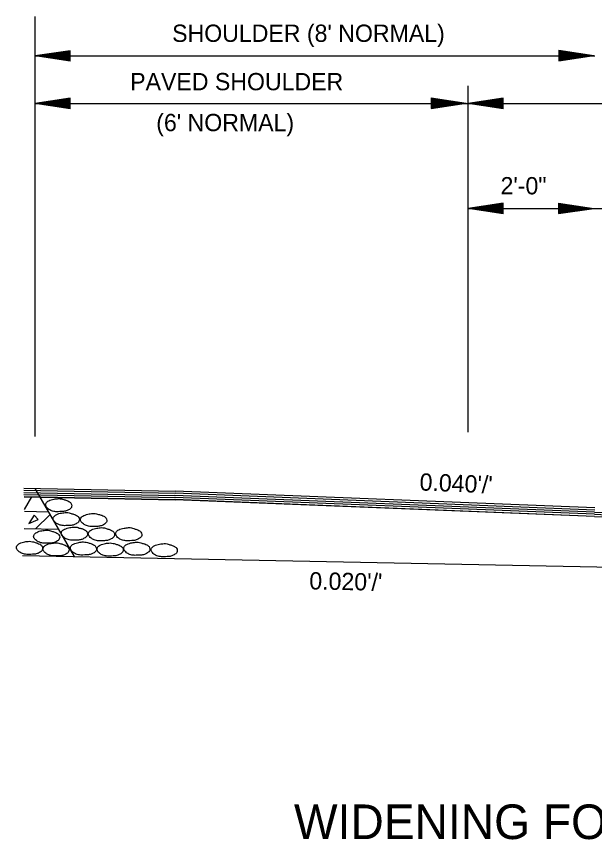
# Model space of a CAD drawing. Extents: x 634177 to 635904, y 289936 to 290970.
# Drawn here: x 635697.91 to 635717.99, y 290939.51 to 290968.08 of the extents above; entities that cross this region are included whole.
import ezdxf

# ---------------------------------------------------------------- set-up
doc = ezdxf.new("R2010")
doc.units = 0
doc.layers.add('Default', color=7, linetype='Continuous')

msp = doc.modelspace()

# ---------------------------------------------------------------- linework, layer by layer
at = {"layer": 'Default'}
for p, q in [((635698.559, 290953.499), (635698.559, 290968.075)), ((635699.776, 290966.888), (635698.559, 290966.706)), ((635699.776, 290966.857), (635698.763, 290966.706)), ((635699.776, 290966.825), (635698.972, 290966.706)), ((635699.776, 290966.796), (635699.176, 290966.706)), ((635699.776, 290966.521), (635699.776, 290966.888)), ((635716.757, 290966.9), (635717.974, 290966.716)), ((635716.757, 290966.9), (635716.757, 290966.533)), ((635716.757, 290966.869), (635717.77, 290966.716)), ((635716.757, 290966.837), (635717.561, 290966.716)), ((635716.757, 290966.808), (635717.357, 290966.716)), ((635716.757, 290966.776), (635717.153, 290966.716)), ((635698.559, 290966.706), (635717.999, 290966.706)), ((635699.776, 290966.521), (635698.559, 290966.706)), ((635699.776, 290966.553), (635698.763, 290966.706)), ((635699.776, 290966.584), (635698.972, 290966.706)), ((635699.776, 290966.614), (635699.176, 290966.706)), ((635699.776, 290966.764), (635699.38, 290966.706)), ((635699.776, 290966.645), (635699.38, 290966.706)), ((635699.776, 290966.733), (635699.584, 290966.706)), ((635699.776, 290966.677), (635699.584, 290966.706)), ((635716.757, 290966.745), (635716.949, 290966.716)), ((635716.757, 290966.533), (635717.974, 290966.716)), ((635716.757, 290966.657), (635717.153, 290966.716)), ((635716.757, 290966.597), (635717.561, 290966.716)), ((635716.757, 290966.565), (635717.77, 290966.716)), ((635716.757, 290966.626), (635717.357, 290966.716)), ((635716.757, 290966.689), (635716.949, 290966.716)), ((635713.598, 290953.649), (635713.598, 290965.668)), ((635699.776, 290965.241), (635698.559, 290965.059)), ((635698.559, 290965.059), (635731.203, 290965.059)), ((635699.776, 290964.874), (635698.559, 290965.059)), ((635699.776, 290965.21), (635698.763, 290965.059)), ((635699.776, 290964.906), (635698.763, 290965.059)), ((635699.776, 290965.178), (635698.972, 290965.059)), ((635699.776, 290964.938), (635698.972, 290965.059)), ((635699.776, 290965.149), (635699.176, 290965.059)), ((635699.776, 290964.967), (635699.176, 290965.059)), ((635699.776, 290965.117), (635699.38, 290965.059)), ((635699.776, 290964.998), (635699.38, 290965.059)), ((635699.776, 290965.086), (635699.584, 290965.059)), ((635699.776, 290965.03), (635699.584, 290965.059)), ((635699.776, 290964.874), (635699.776, 290965.241)), ((635712.32, 290965.253), (635713.537, 290965.068)), ((635712.32, 290965.253), (635712.32, 290964.886)), ((635712.32, 290965.221), (635713.333, 290965.068)), ((635712.32, 290965.19), (635713.124, 290965.068)), ((635712.32, 290965.161), (635712.92, 290965.068)), ((635712.32, 290965.129), (635712.716, 290965.068)), ((635712.32, 290965.098), (635712.512, 290965.068)), ((635712.32, 290964.886), (635713.537, 290965.068)), ((635712.32, 290965.01), (635712.716, 290965.068)), ((635712.32, 290964.949), (635713.124, 290965.068)), ((635712.32, 290964.918), (635713.333, 290965.068)), ((635712.32, 290964.978), (635712.92, 290965.068)), ((635712.32, 290965.042), (635712.512, 290965.068)), ((635714.815, 290965.241), (635713.598, 290965.059)), ((635714.815, 290964.874), (635713.598, 290965.059)), ((635714.815, 290965.21), (635713.802, 290965.059)), ((635714.815, 290964.906), (635713.802, 290965.059)), ((635714.815, 290965.178), (635714.011, 290965.059)), ((635714.815, 290964.938), (635714.011, 290965.059)), ((635714.815, 290965.149), (635714.215, 290965.059)), ((635714.815, 290964.967), (635714.215, 290965.059)), ((635714.815, 290965.117), (635714.419, 290965.059)), ((635714.815, 290964.998), (635714.419, 290965.059)), ((635714.815, 290965.086), (635714.623, 290965.059)), ((635714.815, 290965.03), (635714.623, 290965.059)), ((635714.815, 290964.874), (635714.815, 290965.241)), ((635714.815, 290961.59), (635713.598, 290961.408)), ((635713.598, 290961.408), (635726.803, 290961.408)), ((635714.815, 290961.223), (635713.598, 290961.408)), ((635714.815, 290961.558), (635713.802, 290961.408)), ((635714.815, 290961.254), (635713.802, 290961.408)), ((635714.815, 290961.527), (635714.011, 290961.408)), ((635714.815, 290961.286), (635714.011, 290961.408)), ((635714.815, 290961.497), (635714.215, 290961.408)), ((635714.815, 290961.315), (635714.215, 290961.408)), ((635714.815, 290961.466), (635714.419, 290961.408)), ((635714.815, 290961.347), (635714.419, 290961.408)), ((635714.815, 290961.434), (635714.623, 290961.408)), ((635714.815, 290961.378), (635714.623, 290961.408)), ((635714.815, 290961.223), (635714.815, 290961.59)), ((635716.747, 290961.599), (635717.965, 290961.415)), ((635716.747, 290961.599), (635716.747, 290961.233)), ((635716.747, 290961.568), (635717.761, 290961.415)), ((635716.747, 290961.536), (635717.552, 290961.415)), ((635716.747, 290961.507), (635717.348, 290961.415)), ((635716.747, 290961.476), (635717.143, 290961.415)), ((635716.747, 290961.444), (635716.939, 290961.415)), ((635716.747, 290961.233), (635717.965, 290961.415)), ((635716.747, 290961.356), (635717.143, 290961.415)), ((635716.747, 290961.296), (635717.552, 290961.415)), ((635716.747, 290961.264), (635717.761, 290961.415)), ((635716.747, 290961.325), (635717.348, 290961.415)), ((635716.747, 290961.388), (635716.939, 290961.415)), ((635698.168, 290951.705), (635703.419, 290951.6)), ((635698.168, 290951.632), (635703.419, 290951.527)), ((635699.924, 290949.335), (635698.559, 290951.696)), ((635698.17, 290951.559), (635703.419, 290951.454)), ((635698.172, 290951.486), (635703.419, 290951.381)), ((635698.175, 290951.413), (635703.414, 290951.308)), ((635698.175, 290951.403), (635703.419, 290951.299)), ((635698.185, 290950.961), (635698.447, 290951.401)), ((635717.994, 290950.871), (635703.414, 290951.454)), ((635717.994, 290950.798), (635703.414, 290951.381)), ((635717.999, 290951.017), (635703.419, 290951.6)), ((635717.999, 290950.944), (635703.419, 290951.527)), ((635717.989, 290950.725), (635703.409, 290951.308)), ((635717.989, 290950.716), (635703.419, 290951.299)), ((635698.187, 290950.903), (635699.028, 290950.886)), ((635698.568, 290950.298), (635699.085, 290950.786)), ((635717.989, 290950.798), (635731.288, 290950.266)), ((635717.992, 290950.871), (635731.292, 290950.339)), ((635717.987, 290950.725), (635731.286, 290950.193)), ((635698.175, 290950.306), (635699.377, 290950.281)), ((635698.12, 290949.372), (635736.972, 290948.599))]:
    msp.add_line(p, q, dxfattribs=at)
msp.add_lwpolyline([(635698.346, 290950.481), (635698.666, 290950.613), (635698.521, 290950.768), (635698.346, 290950.481)], dxfattribs=at)
for points in [[(635699.376, 290951.344), (635699.216, 290951.325), (635699.031, 290951.266), (635698.939, 290951.184), (635698.924, 290951.125), (635698.968, 290951.028), (635699.021, 290950.98), (635699.128, 290950.921), (635699.284, 290950.887), (635699.361, 290950.887), (635699.483, 290950.892), (635699.614, 290950.907), (635699.721, 290950.95), (635699.818, 290951.038), (635699.833, 290951.096), (635699.804, 290951.184), (635699.731, 290951.242), (635699.658, 290951.276), (635699.551, 290951.31), (635699.478, 290951.329), (635699.376, 290951.344)], [(635699.64, 290950.861), (635699.48, 290950.842), (635699.295, 290950.784), (635699.198, 290950.701), (635699.183, 290950.643), (635699.227, 290950.545), (635699.28, 290950.497), (635699.387, 290950.438), (635699.543, 290950.404), (635699.626, 290950.404), (635699.747, 290950.409), (635699.878, 290950.424), (635699.98, 290950.468), (635700.082, 290950.555), (635700.097, 290950.613), (635700.068, 290950.701), (635699.995, 290950.759), (635699.922, 290950.793), (635699.81, 290950.827), (635699.742, 290950.847), (635699.64, 290950.861)], [(635700.594, 290950.83), (635700.434, 290950.81), (635700.249, 290950.752), (635700.152, 290950.669), (635700.137, 290950.611), (635700.181, 290950.514), (635700.235, 290950.465), (635700.342, 290950.407), (635700.497, 290950.373), (635700.58, 290950.373), (635700.701, 290950.378), (635700.832, 290950.392), (635700.934, 290950.436), (635701.037, 290950.524), (635701.051, 290950.582), (635701.022, 290950.669), (635700.949, 290950.728), (635700.876, 290950.762), (635700.764, 290950.796), (635700.696, 290950.815), (635700.594, 290950.83)], [(635698.958, 290950.248), (635698.798, 290950.229), (635698.613, 290950.17), (635698.521, 290950.088), (635698.506, 290950.029), (635698.55, 290949.932), (635698.603, 290949.884), (635698.71, 290949.825), (635698.866, 290949.791), (635698.944, 290949.791), (635699.065, 290949.796), (635699.196, 290949.811), (635699.303, 290949.854), (635699.4, 290949.942), (635699.415, 290950), (635699.386, 290950.088), (635699.313, 290950.146), (635699.24, 290950.18), (635699.133, 290950.214), (635699.06, 290950.234), (635698.958, 290950.248)], [(635699.923, 290950.356), (635699.762, 290950.336), (635699.578, 290950.278), (635699.481, 290950.195), (635699.466, 290950.142), (635699.51, 290950.045), (635699.563, 290949.991), (635699.67, 290949.933), (635699.826, 290949.899), (635699.908, 290949.899), (635700.03, 290949.904), (635700.161, 290949.918), (635700.263, 290949.967), (635700.365, 290950.05), (635700.38, 290950.113), (635700.35, 290950.2), (635700.278, 290950.259), (635700.205, 290950.293), (635700.093, 290950.322), (635700.025, 290950.346), (635699.923, 290950.356)], [(635700.862, 290950.334), (635700.702, 290950.315), (635700.517, 290950.256), (635700.42, 290950.174), (635700.406, 290950.12), (635700.449, 290950.023), (635700.503, 290949.97), (635700.61, 290949.911), (635700.765, 290949.877), (635700.848, 290949.877), (635700.969, 290949.882), (635701.101, 290949.897), (635701.203, 290949.945), (635701.305, 290950.028), (635701.319, 290950.091), (635701.29, 290950.178), (635701.217, 290950.237), (635701.144, 290950.271), (635701.033, 290950.3), (635700.964, 290950.324), (635700.862, 290950.334)], [(635701.808, 290950.336), (635701.648, 290950.316), (635701.463, 290950.258), (635701.371, 290950.175), (635701.357, 290950.122), (635701.4, 290950.025), (635701.454, 290949.971), (635701.561, 290949.913), (635701.716, 290949.879), (635701.794, 290949.879), (635701.915, 290949.884), (635702.047, 290949.898), (635702.154, 290949.947), (635702.251, 290950.029), (635702.265, 290950.093), (635702.236, 290950.18), (635702.163, 290950.238), (635702.09, 290950.272), (635701.983, 290950.302), (635701.911, 290950.326), (635701.808, 290950.336)], [(635698.363, 290949.862), (635698.202, 290949.842), (635698.018, 290949.784), (635697.925, 290949.701), (635697.911, 290949.643), (635697.955, 290949.546), (635698.008, 290949.497), (635698.115, 290949.439), (635698.27, 290949.405), (635698.348, 290949.405), (635698.47, 290949.41), (635698.601, 290949.424), (635698.708, 290949.468), (635698.805, 290949.556), (635698.82, 290949.614), (635698.79, 290949.701), (635698.718, 290949.76), (635698.645, 290949.794), (635698.538, 290949.828), (635698.465, 290949.847), (635698.363, 290949.862)], [(635699.282, 290949.809), (635699.122, 290949.79), (635698.937, 290949.731), (635698.845, 290949.649), (635698.83, 290949.59), (635698.874, 290949.493), (635698.927, 290949.445), (635699.034, 290949.386), (635699.19, 290949.352), (635699.268, 290949.352), (635699.389, 290949.357), (635699.52, 290949.372), (635699.627, 290949.415), (635699.724, 290949.503), (635699.739, 290949.561), (635699.71, 290949.649), (635699.637, 290949.707), (635699.564, 290949.741), (635699.457, 290949.775), (635699.384, 290949.795), (635699.282, 290949.809)], [(635700.235, 290949.841), (635700.074, 290949.821), (635699.89, 290949.763), (635699.797, 290949.68), (635699.783, 290949.622), (635699.826, 290949.525), (635699.88, 290949.476), (635699.987, 290949.418), (635700.142, 290949.384), (635700.22, 290949.384), (635700.342, 290949.389), (635700.473, 290949.403), (635700.58, 290949.447), (635700.677, 290949.535), (635700.691, 290949.593), (635700.662, 290949.68), (635700.589, 290949.739), (635700.517, 290949.773), (635700.41, 290949.807), (635700.337, 290949.826), (635700.235, 290949.841)], [(635701.163, 290949.805), (635701.003, 290949.786), (635700.818, 290949.727), (635700.726, 290949.645), (635700.711, 290949.586), (635700.755, 290949.489), (635700.808, 290949.441), (635700.915, 290949.382), (635701.071, 290949.348), (635701.148, 290949.348), (635701.27, 290949.353), (635701.401, 290949.368), (635701.508, 290949.411), (635701.605, 290949.499), (635701.62, 290949.557), (635701.591, 290949.645), (635701.518, 290949.703), (635701.445, 290949.737), (635701.338, 290949.771), (635701.265, 290949.79), (635701.163, 290949.805)], [(635702.089, 290949.831), (635701.928, 290949.812), (635701.744, 290949.753), (635701.651, 290949.671), (635701.637, 290949.617), (635701.681, 290949.52), (635701.734, 290949.466), (635701.841, 290949.408), (635701.996, 290949.374), (635702.074, 290949.374), (635702.196, 290949.379), (635702.327, 290949.394), (635702.434, 290949.442), (635702.531, 290949.525), (635702.546, 290949.588), (635702.516, 290949.675), (635702.444, 290949.734), (635702.371, 290949.768), (635702.264, 290949.797), (635702.191, 290949.821), (635702.089, 290949.831)], [(635703.041, 290949.781), (635702.881, 290949.761), (635702.696, 290949.703), (635702.604, 290949.62), (635702.589, 290949.567), (635702.633, 290949.47), (635702.687, 290949.416), (635702.793, 290949.358), (635702.949, 290949.324), (635703.027, 290949.324), (635703.148, 290949.329), (635703.279, 290949.343), (635703.386, 290949.392), (635703.484, 290949.475), (635703.498, 290949.538), (635703.469, 290949.625), (635703.396, 290949.684), (635703.323, 290949.718), (635703.216, 290949.747), (635703.143, 290949.771), (635703.041, 290949.781)]]:
    msp.add_spline(points, degree=3, dxfattribs=at)

# ---------------------------------------------------------------- texts
for s, height, p in [("SHOULDER (8' NORMAL)", 0.6, (635703.32, 290967.193)), ('PAVED SHOULDER', 0.6, (635701.862, 290965.514)), ("(6' NORMAL)", 0.6, (635702.767, 290964.094)), ('2\'-0"', 0.6, (635714.728, 290961.901)), ('WIDENING FOR GUARDRAIL', 1.2, (635707.552, 290939.527))]:
    msp.add_text(s, height=height, dxfattribs=at).set_placement(p)
for s, rotation, p in [("0.040'/'", 357.7094, (635711.907, 290951.625)), ("0.020'/'", 358.8537, (635708.08, 290948.193))]:
    msp.add_text(s, height=0.6, rotation=rotation, dxfattribs=at).set_placement(p)

doc.saveas('drawing.dxf')
